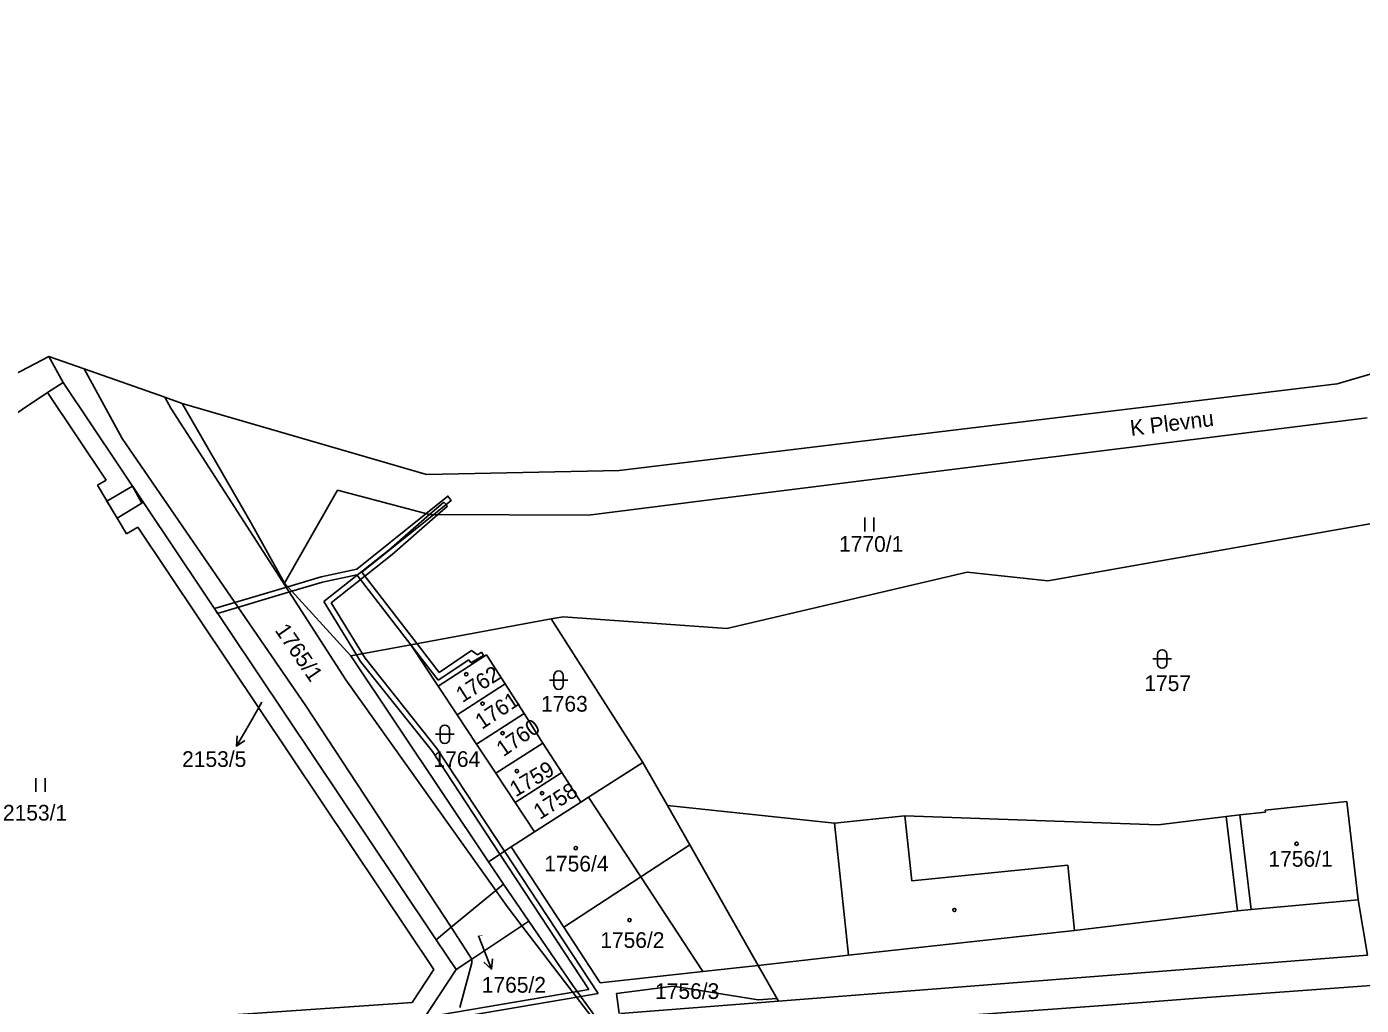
# Model space of a CAD drawing. Extents: x -785744 to -782822, y -1067550 to -1063910.
# Drawn here: x -784397.4 to -784252.9, y -1064526.3 to -1064420.3 of the extents above; entities that cross this region are included whole.
import ezdxf

# ---------------------------------------------------------------- set-up
doc = ezdxf.new("R2010")
doc.units = 0
for name, color, linetype in [('Hranice obce', 7, 'Continuous'), ('Hranice parcel', 7, 'Continuous'), ('Parcelní čísla', 7, 'Continuous'), ('Pop_ČP_popisy', 7, 'Continuous'), ('Vnitřní kresba', 7, 'Continuous'), ('Věcná břemena k části', 7, 'Continuous'), ('Značky budov', 7, 'Continuous'), ('Značky kultur', 7, 'Continuous')]:
    doc.layers.add(name, color=color, linetype=linetype)

msp = doc.modelspace()

# ---------------------------------------------------------------- linework, layer by layer
at = {"layer": 'Hranice obce'}
msp.add_lwpolyline([(-784407.29, -1064462.42), (-784395.03, -1064456.02), (-784391.22, -1064457.36), (-784382.48, -1064460.46), (-784380.58, -1064461.14), (-784354.14, -1064468.82), (-784333.27, -1064468.38), (-784255.49, -1064459), (-784242.28, -1064455.12), (-784221.82, -1064447.2), (-784192.32, -1064434.79), (-784158.03, -1064420.3)], dxfattribs=at)
at = {"layer": 'Hranice parcel'}
for p, q in [((-784395.17, -1064459.95), (-784393.5, -1064458.85)), ((-784410.4, -1064470.05), (-784395.17, -1064459.95)), ((-784395.17, -1064459.95), (-784388.83, -1064469.43)), ((-784388.83, -1064469.43), (-784389.77, -1064469.98)), ((-784389.77, -1064469.98), (-784386.61, -1064475.26)), ((-784386.61, -1064475.26), (-784385.4, -1064474.54)), ((-784385.4, -1064474.54), (-784358.96, -1064514.06)), ((-784328.03, -1064504.69), (-784325.62, -1064508.94)), ((-784330.92, -1064512.43), (-784325.62, -1064508.94)), ((-784325.62, -1064508.94), (-784318.2, -1064522.02)), ((-784344.97, -1064509.15), (-784339.24, -1064517.89)), ((-784330.92, -1064512.43), (-784339.24, -1064517.89)), ((-784358.96, -1064514.06), (-784353.33, -1064522.47)), ((-784339.24, -1064517.89), (-784335.3, -1064523.89)), ((-784353.33, -1064522.47), (-784355.67, -1064526.03)), ((-784355.67, -1064526.03), (-784403.54, -1064529.35))]:
    msp.add_line(p, q, dxfattribs=at)
for points in [[(-784395.03, -1064456.02), (-784393.5, -1064458.85)], [(-784393.5, -1064458.85), (-784357.3, -1064512.94)], [(-784380.58, -1064461.14), (-784373.17, -1064474.03)], [(-784297.79, -1064468.37), (-784252.22, -1064462.67)], [(-784321.47, -1064471.33), (-784297.79, -1064468.37)], [(-784369.5, -1064480.6), (-784363.76, -1064470.51)], [(-784363.76, -1064470.51), (-784353.81, -1064473.17)], [(-784336.58, -1064473.22), (-784321.47, -1064471.33)], [(-784373.17, -1064474.03), (-784369.5, -1064480.6)], [(-784353.81, -1064473.17), (-784336.58, -1064473.22)], [(-784286.84, -1064480.33), (-784247.65, -1064473.41)], [(-784321.6, -1064485.52), (-784295.58, -1064479.4)], [(-784295.58, -1064479.4), (-784286.84, -1064480.33)], [(-784369.5, -1064480.6), (-784362.33, -1064488.47)], [(-784355.82, -1064487.28), (-784340.61, -1064484.48)], [(-784340.61, -1064484.48), (-784339.33, -1064484.25)], [(-784340.61, -1064484.48), (-784330.68, -1064500.02)], [(-784339.33, -1064484.25), (-784321.6, -1064485.52)], [(-784362.33, -1064488.47), (-784355.82, -1064487.28)], [(-784355.82, -1064487.28), (-784352.87, -1064491.75)], [(-784362.33, -1064488.47), (-784347.43, -1064510.8)], [(-784352.87, -1064491.75), (-784347.63, -1064488.38)], [(-784347.63, -1064488.38), (-784345.61, -1064491.52)], [(-784352.87, -1064491.75), (-784350.81, -1064494.86)], [(-784350.81, -1064494.86), (-784345.61, -1064491.52)], [(-784345.61, -1064491.52), (-784343.56, -1064494.72)], [(-784350.81, -1064494.86), (-784348.71, -1064498.03)], [(-784348.71, -1064498.03), (-784343.56, -1064494.72)], [(-784343.56, -1064494.72), (-784341.51, -1064497.92)], [(-784348.71, -1064498.03), (-784346.62, -1064501.19)], [(-784346.62, -1064501.19), (-784341.51, -1064497.92)], [(-784341.51, -1064497.92), (-784339.46, -1064501.12)], [(-784336.58, -1064503.79), (-784330.68, -1064500.02)], [(-784330.68, -1064500.02), (-784328.03, -1064504.69)], [(-784346.62, -1064501.19), (-784344.53, -1064504.36)], [(-784344.53, -1064504.36), (-784339.46, -1064501.12)], [(-784339.46, -1064501.12), (-784337.42, -1064504.32)], [(-784344.53, -1064504.36), (-784342.44, -1064507.53)], [(-784342.44, -1064507.53), (-784337.42, -1064504.32)], [(-784337.42, -1064504.32), (-784336.58, -1064503.79)], [(-784328.03, -1064504.69), (-784309.94, -1064506.61)], [(-784263.27, -1064505.21), (-784254.43, -1064504.26)], [(-784254.43, -1064504.26), (-784253.22, -1064514.91)], [(-784309.94, -1064506.61), (-784302.33, -1064505.81)], [(-784302.33, -1064505.81), (-784274.86, -1064506.78)], [(-784274.86, -1064506.78), (-784267.51, -1064505.87)], [(-784267.51, -1064505.87), (-784266.03, -1064505.71)], [(-784266.03, -1064505.71), (-784263.25, -1064505.41)], [(-784263.27, -1064505.21), (-784263.25, -1064505.41)], [(-784344.97, -1064509.15), (-784342.44, -1064507.53)], [(-784347.43, -1064510.8), (-784344.97, -1064509.15)], [(-784347.43, -1064510.8), (-784345.78, -1064513.21)], [(-784357.3, -1064512.94), (-784353.09, -1064519.23)], [(-784346.63, -1064513.91), (-784345.78, -1064513.21)], [(-784345.78, -1064513.21), (-784343.04, -1064517.22)], [(-784351.46, -1064517.89), (-784346.63, -1064513.91)], [(-784253.22, -1064514.91), (-784252.21, -1064520.9)], [(-784349.23, -1064521.33), (-784343.8, -1064517.72)], [(-784343.8, -1064517.72), (-784343.04, -1064517.22)], [(-784343.04, -1064517.22), (-784338.27, -1064524.2)], [(-784353.09, -1064519.23), (-784351.46, -1064517.89)], [(-784353.09, -1064519.23), (-784350.93, -1064522.46)], [(-784350.93, -1064522.46), (-784349.23, -1064521.33)], [(-784324.21, -1064522.69), (-784318.2, -1064522.02)], [(-784318.2, -1064522.02), (-784316.01, -1064525.88)], [(-784316.01, -1064525.88), (-784252.21, -1064520.9)], [(-784354.54, -1064527.96), (-784350.93, -1064522.46)], [(-784335.3, -1064523.89), (-784324.21, -1064522.69)], [(-784338.27, -1064524.2), (-784335.93, -1064527.44)], [(-784333.13, -1064527.23), (-784316.01, -1064525.88)]]:
    msp.add_lwpolyline(points, dxfattribs=at)
at = {"layer": 'Pop_ČP_popisy'}
for p, q in [((-784373.21, -1064495.66), (-784374.72, -1064498.25)), ((-784348.18, -1064519.63), (-784347.08, -1064522.42))]:
    msp.add_line(p, q, dxfattribs=at)
for points in [[(-784371.95, -1064493.49), (-784373.21, -1064495.66)], [(-784373.79, -1064497.64), (-784374.72, -1064498.25), (-784374.65, -1064497.13)], [(-784348.5, -1064518.82), (-784348.18, -1064519.63)], [(-784346.98, -1064521.31), (-784347.08, -1064522.42), (-784347.91, -1064521.67)]]:
    msp.add_lwpolyline(points, dxfattribs=at)
at = {"layer": 'Vnitřní kresba'}
for p, q in [((-784336.58, -1064503.79), (-784330.92, -1064512.43)), ((-784330.92, -1064512.43), (-784324.21, -1064522.69))]:
    msp.add_line(p, q, dxfattribs=at)
for points in [[(-784391.22, -1064457.36), (-784387.1, -1064464.94)], [(-784382.48, -1064460.46), (-784381.83, -1064461.64)], [(-784381.83, -1064461.64), (-784362.88, -1064491.06)], [(-784387.1, -1064464.94), (-784367.19, -1064493.88)], [(-784362.88, -1064491.06), (-784346.63, -1064513.91)], [(-784367.19, -1064493.88), (-784351.46, -1064517.89)], [(-784302.33, -1064505.81), (-784301.56, -1064512.86)], [(-784267.51, -1064505.87), (-784266.28, -1064516.12)], [(-784266.03, -1064505.71), (-784264.8, -1064515.97)], [(-784309.94, -1064506.61), (-784308.41, -1064520.9)], [(-784301.56, -1064512.86), (-784284.67, -1064511.16)], [(-784284.67, -1064511.16), (-784283.95, -1064518.22)], [(-784346.63, -1064513.91), (-784345.4, -1064515.63)], [(-784345.4, -1064515.63), (-784343.8, -1064517.72)], [(-784283.95, -1064518.22), (-784266.28, -1064516.12)], [(-784266.28, -1064516.12), (-784264.8, -1064515.97)], [(-784264.8, -1064515.97), (-784253.22, -1064514.91)], [(-784343.8, -1064517.72), (-784329.58, -1064536.3)], [(-784351.46, -1064517.89), (-784350.34, -1064519.6)], [(-784308.41, -1064520.9), (-784283.95, -1064518.22)], [(-784350.34, -1064519.6), (-784349.23, -1064521.33)], [(-784350.53, -1064526.57), (-784349.22, -1064521.74)], [(-784349.23, -1064521.33), (-784349.22, -1064521.74)], [(-784318.2, -1064522.02), (-784308.41, -1064520.9)]]:
    msp.add_lwpolyline(points, dxfattribs=at)
at = {"layer": 'Věcná břemena k části'}
for points in [[(-784388.74, -1064471.7), (-784387.64, -1064473.55), (-784384.95, -1064471.94), (-784385.99, -1064470.07), (-784388.74, -1064471.7)], [(-784369.15, -1064480.98), (-784368.7, -1064481.47), (-784365.41, -1064480.49), (-784361.67, -1064479.68), (-784355.82, -1064487.28), (-784355.15, -1064487.16), (-784361.13, -1064479.4), (-784353.35, -1064473.17), (-784351.44, -1064471.64), (-784351.81, -1064471.17), (-784354.19, -1064473.07), (-784361.68, -1064479.07), (-784365.55, -1064479.91), (-784369.15, -1064480.98)], [(-784352.25, -1064471.81), (-784353.81, -1064473.17)], [(-784352.9, -1064473.17), (-784351.87, -1064472.27)], [(-784351.87, -1064472.27), (-784352.25, -1064471.81)], [(-784353.81, -1064473.17), (-784358.22, -1064477.03)], [(-784357.84, -1064477.49), (-784352.9, -1064473.17)], [(-784358.22, -1064477.03), (-784365.24, -1064482.58)], [(-784364.45, -1064482.72), (-784357.84, -1064477.49)], [(-784369.15, -1064480.98), (-784377.1, -1064483.36)], [(-784376.75, -1064483.87), (-784368.7, -1064481.47)], [(-784368.7, -1064481.47), (-784369.15, -1064480.98)], [(-784365.24, -1064482.58), (-784361.7, -1064488.35)], [(-784361.06, -1064488.24), (-784364.45, -1064482.72)], [(-784377.1, -1064483.36), (-784376.75, -1064483.87)], [(-784355.15, -1064487.16), (-784355.82, -1064487.28)], [(-784355.82, -1064487.28), (-784352.87, -1064491.1)], [(-784352.75, -1064490.28), (-784355.15, -1064487.16)], [(-784361.06, -1064488.24), (-784361.7, -1064488.35)], [(-784361.7, -1064488.35), (-784361.06, -1064488.24)], [(-784361.7, -1064488.35), (-784361.26, -1064489.07)], [(-784360.76, -1064488.73), (-784361.06, -1064488.24)], [(-784353, -1064498.5), (-784360.76, -1064488.73)], [(-784349.27, -1064487.91), (-784352.75, -1064490.28)], [(-784349.32, -1064489.24), (-784347.96, -1064488.43)], [(-784348.61, -1064488.36), (-784349.27, -1064487.91)], [(-784348.16, -1064488.09), (-784348.61, -1064488.36)], [(-784347.96, -1064488.43), (-784348.16, -1064488.09)], [(-784361.26, -1064489.07), (-784353.49, -1064498.85)], [(-784352.87, -1064491.1), (-784349.53, -1064488.91)], [(-784349.53, -1064488.91), (-784349.32, -1064489.24)], [(-784353.49, -1064498.85), (-784346.18, -1064509.96)], [(-784345.68, -1064509.63), (-784353, -1064498.5)], [(-784346.18, -1064509.96), (-784336.55, -1064524.62)], [(-784335.54, -1064525.06), (-784345.68, -1064509.63)], [(-784252.21, -1064520.9), (-784316.01, -1064525.88)], [(-784270.57, -1064525.55), (-784239.96, -1064523.33)], [(-784337.81, -1064524.83), (-784354.34, -1064527.65)], [(-784336.55, -1064524.62), (-784337.81, -1064524.83), (-784337.42, -1064525.38), (-784335.54, -1064525.06)], [(-784337.42, -1064525.38), (-784337.81, -1064524.83)], [(-784327.4, -1064524.25), (-784333.54, -1064525.05)], [(-784318.19, -1064525.74), (-784327.4, -1064524.25)], [(-784362.87, -1064529.71), (-784337.42, -1064525.38)], [(-784333.54, -1064525.05), (-784333.26, -1064527.24)], [(-784318.33, -1064529.06), (-784280.34, -1064526.33)], [(-784316.17, -1064525.6), (-784318.19, -1064525.74)], [(-784316.01, -1064525.88), (-784316.17, -1064525.6)], [(-784280.34, -1064526.33), (-784270.57, -1064525.55)]]:
    msp.add_lwpolyline(points, dxfattribs=at)
at = {"layer": 'Značky budov'}
for centre in [(-784349.82, -1064490.47), (-784348.06, -1064493.65), (-784345.89, -1064496.85), (-784344.34, -1064500.96), (-784341.61, -1064503.35), (-784259.88, -1064508.83), (-784337.96, -1064509.3), (-784296.95, -1064516.01), (-784332.14, -1064517.11)]:
    msp.add_circle(centre, 0.175, dxfattribs=at)
at = {"layer": 'Značky kultur'}
for p, q in [((-784306.66, -1064475), (-784306.66, -1064473.5)), ((-784305.66, -1064475), (-784305.66, -1064473.5)), ((-784275.44, -1064488.81), (-784273.44, -1064488.81)), ((-784274.94, -1064489.31), (-784274.94, -1064488.31)), ((-784273.94, -1064488.31), (-784273.94, -1064489.31)), ((-784340.82, -1064491.11), (-784338.82, -1064491.11)), ((-784340.32, -1064491.61), (-784340.32, -1064490.61)), ((-784339.32, -1064490.61), (-784339.32, -1064491.61)), ((-784353.15, -1064496.97), (-784351.15, -1064496.97)), ((-784352.65, -1064497.47), (-784352.65, -1064496.47)), ((-784351.65, -1064496.47), (-784351.65, -1064497.47)), ((-784396.43, -1064503.22), (-784396.43, -1064501.72)), ((-784395.43, -1064503.22), (-784395.43, -1064501.72))]:
    msp.add_line(p, q, dxfattribs=at)
for centre, start, end in [((-784274.44, -1064488.31), 0, 180), ((-784339.82, -1064490.61), 0, 180), ((-784274.44, -1064489.31), 180, 0), ((-784339.82, -1064491.61), 180, 0), ((-784352.15, -1064496.47), 0, 180), ((-784352.15, -1064497.47), 180, 0)]:
    msp.add_arc(centre, 0.5, start, end, dxfattribs=at)

# ---------------------------------------------------------------- texts
at = {"layer": 'Parcelní čísla'}
for s, height, p in [('1770/1', 1.7, (-784309.44, -1064477.2)), ('1757', 1.7, (-784276.37, -1064492.29)), ('1763', 1.7, (-784341.72, -1064494.52)), ('2153/5', 0.1, (-784371.95, -1064493.49)), ('1764', 1.7, (-784353.37, -1064500.51)), ('2153/1', 1.7, (-784400.01, -1064506.32)), ('1756/4', 1.7, (-784341.37, -1064511.84)), ('1756/1', 1.7, (-784262.93, -1064511.32)), ('1765/2', 0.1, (-784348.5, -1064518.82)), ('1756/2', 1.7, (-784335.31, -1064520.12)), ('1756/3', 1.7, (-784329.37, -1064525.65))]:
    msp.add_text(s, height=height, dxfattribs=at).set_placement(p)
for s, rotation, p in [('1765/1', 304.6065, (-784370.61, -1064485.71)), ('1762', 32.5146, (-784350.24, -1064493.6)), ('1761', 33.7586, (-784348.13, -1064496.5)), ('1760', 34.9608, (-784345.8, -1064499.47)), ('1759', 30.5475, (-784344.47, -1064503.81)), ('1758', 32.8558, (-784341.84, -1064506.27))]:
    msp.add_text(s, height=1.7, rotation=rotation, dxfattribs=at).set_placement(p)
at = {"layer": 'Pop_ČP_popisy'}
msp.add_text('K Plevnu', height=1.7, rotation=6.9581, dxfattribs=at).set_placement((-784277.81, -1064464.65))
for s, p in [('2153/5', (-784380.6, -1064500.51)), ('1765/2', (-784348.14, -1064524.97))]:
    msp.add_text(s, height=1.7, dxfattribs=at).set_placement(p)

doc.saveas('drawing.dxf')
